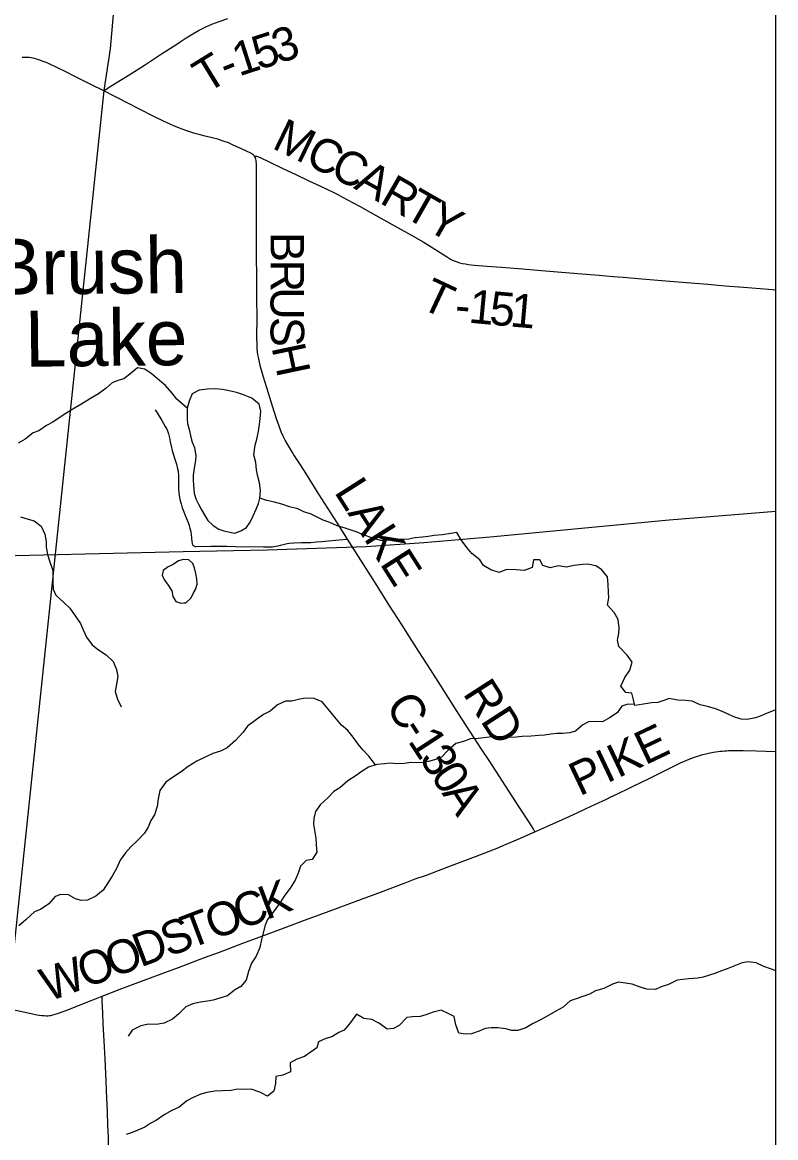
# Model space of a CAD drawing. Extents: x 0 to 1101, y 0 to 440.
# Drawn here: x 849.653 to 850.926, y 370.612 to 372.497 of the extents above; entities that cross this region are included whole.
import ezdxf

# ---------------------------------------------------------------- set-up
doc = ezdxf.new("R2010")
doc.units = 0
for name, color, linetype in [('GM_X_County_Road', 7, 'Continuous'), ('GM_X_County_Road_Text', 7, 'Continuous'), ('GM_X_Minor_Lake', 7, 'Continuous'), ('GM_X_Minor_Lake_Text', 7, 'Continuous'), ('GM_X_Minor_River', 7, 'Continuous'), ('GM_X_Rail_Line', 7, 'Continuous'), ('GM_X_Township', 7, 'Continuous'), ('GM_X_Township_Road', 7, 'Continuous'), ('GM_X_Township_Road_Text', 7, 'Continuous'), ('SH_Cut_Line', 7, 'Continuous')]:
    doc.layers.add(name, color=color, linetype=linetype)

msp = doc.modelspace()

# ---------------------------------------------------------------- linework, layer by layer
at = {"layer": 'GM_X_County_Road'}
msp.add_lwpolyline([(850.9258, 368.899), (850.9258, 375.8797), (850.1463, 375.9688), (850.1084, 375.659), (850.0881, 375.4017), (850.0422, 374.8961), (850.0054, 374.4861), (849.9545, 374.031), (849.8439, 372.9428), (849.801, 372.4523), (849.7903, 372.3822), (849.6279, 370.8315), (849.4693, 369.1354), (849.458, 369.0211), (849.8405, 368.9951), (850.2763, 368.9519), (850.8932, 368.9025)], close=True, dxfattribs=at)
for points in [[(849.7905, 372.3817), (849.7685, 372.3921), (849.7436, 372.4049), (849.7241, 372.4146), (849.7146, 372.4193), (849.6961, 372.428), (849.6851, 372.4325), (849.6808, 372.434), (849.6768, 372.4353), (849.6738, 372.4361), (849.6707, 372.4368), (849.6677, 372.4373), (849.6644, 372.4377), (849.6615, 372.4379), (849.6587, 372.438), (849.6559, 372.4379), (849.6525, 372.4376)], [(850.0449, 372.2712), (850.0441, 372.2723), (850.0434, 372.2732), (850.0424, 372.274), (850.0409, 372.275), (850.039, 372.276), (850.0315, 372.2794), (850.023, 372.2833), (850.009, 372.2899), (850.001, 372.2934), (849.9922, 372.2967), (849.9833, 372.2996), (849.9737, 372.3022), (849.9616, 372.3051), (849.9532, 372.3072), (849.9442, 372.3097), (849.9342, 372.3129), (849.9214, 372.3175), (849.9087, 372.3225), (849.8984, 372.3269), (849.89, 372.3309), (849.8772, 372.3372), (849.8484, 372.3518), (849.8335, 372.3593), (849.8103, 372.3714), (849.7905, 372.3817)], [(850.2022, 371.6241), (850.1842, 371.6527), (850.1539, 371.7002), (850.1317, 371.7357), (850.1239, 371.7476), (850.1151, 371.7611), (850.1118, 371.7664), (850.1092, 371.7706), (850.104, 371.779), (850.1007, 371.7843), (850.0968, 371.7913), (850.0936, 371.798), (850.0903, 371.8053), (850.0866, 371.8151), (850.0824, 371.8275), (850.0756, 371.8487), (850.0688, 371.8708), (850.0605, 371.8978), (850.0548, 371.9171), (850.0527, 371.9258), (850.0517, 371.9312), (850.0509, 371.9361), (850.0503, 371.9403), (850.0497, 371.9456), (850.0495, 371.9503), (850.0493, 371.956), (850.0491, 371.9615), (850.0489, 371.9692), (850.0493, 371.9947), (850.0488, 372.0351), (850.049, 372.0668), (850.0486, 372.1028), (850.0487, 372.1252), (850.0485, 372.1929), (850.0482, 372.2526), (850.0482, 372.2588), (850.048, 372.2617), (850.0478, 372.2639), (850.0473, 372.2659), (850.0468, 372.2677), (850.046, 372.2696), (850.0449, 372.2712)], [(850.5187, 371.1292), (850.5159, 371.1348), (850.5132, 371.1396), (850.5106, 371.1438), (850.4918, 371.1723), (850.4415, 371.2497), (850.4289, 371.269), (850.3902, 371.3282), (850.3596, 371.3772), (850.3424, 371.4038), (850.3229, 371.4341), (850.3072, 371.4587), (850.2945, 371.4785), (850.2729, 371.5126), (850.2523, 371.5451), (850.2416, 371.5619), (850.2286, 371.5824), (850.2169, 371.6007), (850.2022, 371.6241)], [(850.5187, 371.1292), (850.5388, 371.1385), (850.5656, 371.1502), (850.578, 371.1559), (850.5904, 371.1617), (850.6056, 371.1687), (850.6203, 371.1755), (850.6399, 371.1847), (850.6472, 371.1882), (850.6561, 371.1926), (850.6813, 371.2047), (850.6992, 371.2134), (850.7142, 371.2207), (850.7492, 371.2382), (850.7651, 371.2457), (850.7759, 371.2505), (850.7798, 371.2521), (850.7887, 371.2555), (850.7917, 371.2565), (850.7992, 371.2588), (850.8028, 371.2598), (850.8079, 371.2612), (850.8123, 371.2622), (850.8208, 371.2639), (850.8242, 371.2644), (850.8287, 371.265), (850.8316, 371.2654), (850.8353, 371.2658), (850.8392, 371.2661), (850.8425, 371.2664), (850.8463, 371.2666), (850.8555, 371.2669), (850.8709, 371.2669), (850.8931, 371.2662), (850.9258, 371.2648)], [(849.7876, 370.8515), (849.8165, 370.8627), (849.8343, 370.8695), (849.8933, 370.8916), (849.9166, 370.9003), (849.9607, 370.9168), (849.9857, 370.9261), (850.0252, 370.9409), (850.0531, 370.9514), (850.0925, 370.9662), (850.1295, 370.9801), (850.1434, 370.9852), (850.1817, 370.9992), (850.2151, 371.0115), (850.2537, 371.0259), (850.2836, 371.0371), (850.2997, 371.0431), (850.3168, 371.0497), (850.3357, 371.0563), (850.3735, 371.0705), (850.4185, 371.0875), (850.4402, 371.0962), (850.4578, 371.1031), (850.4666, 371.1068), (850.4906, 371.1169), (850.5151, 371.1276), (850.5187, 371.1292)], [(849.6282, 370.831), (849.6628, 370.8234), (849.6773, 370.8202), (849.6812, 370.8195), (849.6858, 370.819), (849.6897, 370.8187), (849.6932, 370.8186), (849.6958, 370.8186), (849.6986, 370.8188), (849.7008, 370.8191), (849.7028, 370.8195), (849.7066, 370.8205), (849.714, 370.8228), (849.7297, 370.8286), (849.7643, 370.8425), (849.7765, 370.8473), (849.7876, 370.8515)], [(849.7989, 370.5854), (849.7981, 370.6133), (849.7974, 370.6332), (849.7966, 370.6568), (849.7958, 370.6785), (849.7945, 370.7077), (849.7927, 370.7455), (849.7909, 370.7759), (849.7894, 370.8051), (849.7887, 370.8231), (849.7879, 370.8442), (849.7876, 370.8515)]]:
    msp.add_lwpolyline(points, dxfattribs=at)
at = {"layer": 'GM_X_Minor_Lake'}
for points in [[(850.0541, 371.6932), (850.0554, 371.706), (850.0533, 371.7193), (850.0509, 371.73), (850.0484, 371.741), (850.0471, 371.7535), (850.0439, 371.7664), (850.0464, 371.7827), (850.0492, 371.7928), (850.0517, 371.8064), (850.0534, 371.8174), (850.0547, 371.8276), (850.0557, 371.8401), (850.0529, 371.8522), (850.0405, 371.8623), (850.0263, 371.8678), (850.0146, 371.8718), (850.0025, 371.8743), (849.9908, 371.8767), (849.9788, 371.8777), (849.9655, 371.8772), (849.9515, 371.8755), (849.9397, 371.8693), (849.9345, 371.8569), (849.931, 371.8452)], [(849.931, 371.8452), (849.9312, 371.8365), (849.9314, 371.827), (849.932, 371.8191), (849.9345, 371.8092), (849.9381, 371.794), (849.9399, 371.7879), (849.9435, 371.7787), (849.9449, 371.7715), (849.9459, 371.7658), (849.9454, 371.7567), (849.9437, 371.7473), (849.9425, 371.7397), (849.9416, 371.7318), (849.9415, 371.7235), (849.9417, 371.7159), (849.9423, 371.7087), (849.943, 371.7019), (849.9462, 371.692), (849.9502, 371.6832), (849.955, 371.6744), (849.9609, 371.6641), (849.9664, 371.6556), (849.975, 371.6468), (849.9847, 371.6409), (849.993, 371.6378), (850.0032, 371.6357), (850.0119, 371.634), (850.0221, 371.638), (850.0313, 371.6435), (850.0379, 371.6525), (850.0426, 371.6634), (850.0481, 371.6747), (850.0516, 371.6841), (850.0541, 371.6932)], [(849.934, 371.5891), (849.9249, 371.5897), (849.9165, 371.5871), (849.9074, 371.5812), (849.8994, 371.5772), (849.8906, 371.5709), (849.8889, 371.5626), (849.8937, 371.5538), (849.8989, 371.5462), (849.9055, 371.5366), (849.9069, 371.5271), (849.9124, 371.5183), (849.9207, 371.5155), (849.9263, 371.5162)], [(849.9263, 371.5162), (849.929, 371.5165), (849.9382, 371.5247), (849.9414, 371.5322), (849.9456, 371.5389), (849.9481, 371.548), (849.9478, 371.5567), (849.9461, 371.5658), (849.9436, 371.5753), (849.9411, 371.5829), (849.934, 371.5891)]]:
    msp.add_lwpolyline(points, dxfattribs=at)
at = {"layer": 'GM_X_Minor_River'}
for points in [[(850.5271, 371.589), (850.5168, 371.5891), (850.514, 371.5759), (850.5007, 371.5708), (850.4874, 371.5722), (850.4708, 371.5729), (850.4586, 371.5674), (850.4447, 371.5718), (850.4323, 371.5792), (850.4261, 371.5892), (850.4122, 371.5996), (850.4041, 371.61), (850.3945, 371.623), (850.3871, 371.6349), (850.3769, 371.6332), (850.3628, 371.6311), (850.3484, 371.6299), (850.3386, 371.6285), (850.3291, 371.6275), (850.3162, 371.6259), (850.3056, 371.6241), (850.2908, 371.6233), (850.2783, 371.6227), (850.2677, 371.6214), (850.2579, 371.6219), (850.2436, 371.6263), (850.2301, 371.6307), (850.2188, 371.6355), (850.1985, 371.6426), (850.1849, 371.6463), (850.1725, 371.6518), (850.1609, 371.6561), (850.1507, 371.6608), (850.1406, 371.6659), (850.1282, 371.6703), (850.1181, 371.6754), (850.1041, 371.6787), (850.091, 371.6831), (850.0789, 371.6863), (850.0657, 371.6892), (850.0541, 371.6932), (850.0554, 371.706), (850.0533, 371.7193), (850.0509, 371.73), (850.0484, 371.741), (850.0471, 371.7535), (850.0439, 371.7664), (850.0464, 371.7827), (850.0492, 371.7928), (850.0517, 371.8064), (850.0534, 371.8174), (850.0547, 371.8276), (850.0557, 371.8401), (850.0529, 371.8522), (850.0405, 371.8623), (850.0263, 371.8678), (850.0146, 371.8718), (850.0025, 371.8743), (849.9908, 371.8767), (849.9788, 371.8777), (849.9655, 371.8772), (849.9515, 371.8755), (849.9397, 371.8693), (849.9345, 371.8569), (849.931, 371.8452), (849.9138, 371.8602), (849.906, 371.8706), (849.8945, 371.8837), (849.8706, 371.9038), (849.8598, 371.9111), (849.8473, 371.9136), (849.8374, 371.9051), (849.8243, 371.8947), (849.8141, 371.8918), (849.8046, 371.8878), (849.7942, 371.8793), (849.7812, 371.8693), (849.7682, 371.8616), (849.7518, 371.8516), (849.7411, 371.8454), (849.7281, 371.8376), (849.7166, 371.8303), (849.704, 371.8218), (849.6933, 371.8159), (849.6807, 371.807), (849.6712, 371.8034), (849.6577, 371.7926), (849.6455, 371.786)], [(849.6496, 371.6617), (849.6627, 371.6577), (849.6729, 371.6549), (849.6845, 371.6456)], [(849.6845, 371.6456), (849.6907, 371.6326), (849.6928, 371.6197), (849.693, 371.6102), (849.6954, 371.5977), (849.6987, 371.5874), (849.7041, 371.5707), (849.7043, 371.5612), (849.7045, 371.5513), (849.7051, 371.5392), (849.7095, 371.5293), (849.7225, 371.5177), (849.7329, 371.5073), (849.7418, 371.4942), (849.751, 371.4812), (849.7554, 371.4709), (849.7609, 371.4583), (849.7705, 371.4456), (849.7813, 371.4371), (849.7944, 371.4286), (849.806, 371.4174), (849.8118, 371.4036), (849.8139, 371.3919), (849.8118, 371.3786), (849.8097, 371.3662), (849.8136, 371.3536), (849.8199, 371.3406)], [(850.9258, 371.3354), (850.9246, 371.3349), (850.9113, 371.3298), (850.9014, 371.3254), (850.8919, 371.3222), (850.8778, 371.319), (850.8676, 371.3195), (850.8552, 371.3239), (850.8454, 371.3282), (850.8342, 371.3334), (850.824, 371.3369), (850.8105, 371.3409), (850.7984, 371.3442), (850.7845, 371.3501), (850.7736, 371.3514), (850.7604, 371.352), (850.746, 371.3545), (850.7365, 371.3513), (850.7266, 371.348), (850.716, 371.3471), (850.7024, 371.345), (850.688, 371.3426), (850.6855, 371.3521), (850.6826, 371.3636), (850.6728, 371.3645), (850.6643, 371.3756), (850.671, 371.3899), (850.6791, 371.4023), (850.6831, 371.4158), (850.675, 371.4281), (850.6608, 371.4427), (850.6587, 371.453), (850.6608, 371.4647), (850.6614, 371.4742), (850.6597, 371.4879), (850.6527, 371.5001), (850.6416, 371.5124), (850.6436, 371.5245), (850.6434, 371.534), (850.6425, 371.5472), (850.6416, 371.5601), (850.6316, 371.5728), (850.6218, 371.579), (850.6086, 371.5819), (850.5992, 371.5809), (850.5848, 371.5793), (850.5722, 371.5768), (850.5587, 371.5786), (850.5446, 371.5754), (850.5322, 371.5794), (850.5271, 371.589)], [(850.2497, 371.2424), (850.238, 371.2574), (850.2283, 371.2678), (850.2202, 371.2774), (850.2117, 371.2893), (850.2028, 371.3008), (850.1923, 371.3097), (850.1808, 371.3231), (850.1708, 371.3354), (850.1593, 371.3489), (850.1458, 371.3548), (850.1314, 371.3554), (850.1215, 371.3533), (850.1079, 371.3501), (850.0973, 371.3499), (850.0839, 371.3437), (850.0717, 371.3333), (850.0602, 371.3274), (850.0484, 371.3193), (850.0334, 371.3078), (850.0257, 371.2977), (850.013, 371.2839), (849.9988, 371.2713), (849.9877, 371.2658), (849.9744, 371.2618), (849.9626, 371.2559), (849.9477, 371.249), (849.9332, 371.2398), (849.921, 371.2309), (849.9049, 371.2198), (849.895, 371.2135), (849.8853, 371.1989), (849.882, 371.1849), (849.8807, 371.1724), (849.8759, 371.1581), (849.8697, 371.1483), (849.8654, 371.137), (849.8588, 371.1265), (849.8476, 371.1146), (849.8361, 371.1038), (849.8272, 371.0941), (849.8179, 371.0813), (849.8124, 371.0685), (849.8046, 371.0546), (849.7984, 371.0449), (849.7891, 371.031), (849.7772, 371.0206), (849.7628, 371.0136), (849.7522, 371.0131), (849.7424, 371.0159), (849.7308, 371.0229), (849.7179, 371.0235), (849.7084, 371.0198), (849.6976, 371.0075), (849.6835, 370.9983), (849.6732, 370.9939), (849.6593, 370.9812), (849.6471, 370.9704)], [(850.6875, 371.3444), (850.6759, 371.3451), (850.666, 371.3415), (850.6579, 371.3306), (850.6449, 371.3221), (850.6331, 371.3151), (850.6232, 371.3157), (850.6096, 371.3151), (850.5997, 371.31), (850.5874, 371.2996), (850.5779, 371.2967), (850.5658, 371.2954), (850.556, 371.2956), (850.5457, 371.2942), (850.5351, 371.2929), (850.5256, 371.2919), (850.5124, 371.291), (850.4976, 371.2905), (850.4874, 371.2895), (850.4734, 371.289), (850.4605, 371.29), (850.4503, 371.2902), (850.4371, 371.2889), (850.4231, 371.2872), (850.4102, 371.2863), (850.398, 371.2819), (850.3855, 371.2787), (850.3724, 371.2672), (850.3613, 371.2557), (850.351, 371.2513), (850.3415, 371.2488), (850.332, 371.2463), (850.3191, 371.2458), (850.3093, 371.2463), (850.2983, 371.245), (850.2854, 371.2441), (850.2745, 371.2454), (850.265, 371.2444), (850.2518, 371.2431), (850.2377, 371.2384), (850.227, 371.2318), (850.217, 371.2247), (850.2029, 371.2155), (850.1891, 371.2036), (850.1792, 371.1977), (850.1691, 371.1869), (850.1565, 371.1753), (850.148, 371.1637), (850.1455, 371.152), (850.1446, 371.1422), (850.147, 371.1289), (850.1488, 371.1186), (850.149, 371.1076), (850.1503, 371.0951), (850.1425, 371.0827), (850.1326, 371.0806), (850.123, 371.0713), (850.1191, 371.0596), (850.1136, 371.0479), (850.1054, 371.0344), (850.0961, 371.0221), (850.0887, 371.0101), (850.0783, 370.9958), (850.0671, 370.9812), (850.0632, 370.9714), (850.0567, 370.9473), (850.0539, 370.9341), (850.0479, 370.9194), (850.0398, 370.9074), (850.035, 370.8934), (850.031, 370.8787), (850.0218, 370.8682), (850.0115, 370.862), (849.9996, 370.8523), (849.9882, 370.8487), (849.9753, 370.8451), (849.9658, 370.8434), (849.9536, 370.8413), (849.9407, 370.8385), (849.9289, 370.8338), (849.9174, 370.8218), (849.9067, 370.8129), (849.8922, 370.8059), (849.8789, 370.8035), (849.8657, 370.8045), (849.8531, 370.8017), (849.8386, 370.7943), (849.8317, 370.7838)], [(850.9258, 370.8942), (850.9186, 370.8971), (850.9059, 370.9015), (850.8927, 370.9078), (850.8791, 370.9099), (850.8689, 370.9078), (850.8548, 370.9024), (850.8438, 370.8976), (850.8327, 370.8936), (850.8232, 370.89), (850.8034, 370.8835), (850.794, 370.8818), (850.7784, 370.8809), (850.7686, 370.8795), (850.7591, 370.8786), (850.7446, 370.8716), (850.7321, 370.8676), (850.7226, 370.8629), (850.7078, 370.8635), (850.6965, 370.8667), (850.683, 370.8719), (850.672, 370.8736), (850.66, 370.8753), (850.6501, 370.8717), (850.6352, 370.8647), (850.6211, 370.8604), (850.6112, 370.8549), (850.5884, 370.8469), (850.5785, 370.8437), (850.5666, 370.8333), (850.554, 370.8263), (850.5395, 370.8178), (850.5292, 370.8119), (850.5151, 370.8046), (850.5036, 370.7979), (850.4903, 370.7936), (850.4798, 370.7938), (850.4696, 370.7962), (850.456, 370.798), (850.445, 370.7982), (850.4348, 370.7968), (850.4249, 370.7924), (850.4116, 370.7881), (850.4017, 370.7875), (850.3904, 370.7892), (850.385, 370.803), (850.3826, 370.8174), (850.3724, 370.8221), (850.3604, 370.8277), (850.3467, 370.8245), (850.3346, 370.8198), (850.3251, 370.8173), (850.3118, 370.8167), (850.3023, 370.8157), (850.2896, 370.8023), (850.2797, 370.7968), (850.2691, 370.7958), (850.2564, 370.8055), (850.2433, 370.8122), (850.2297, 370.8139), (850.2173, 370.8213), (850.2073, 370.8071), (850.1968, 370.794), (850.1873, 370.79), (850.1755, 370.783), (850.1656, 370.7801), (850.1534, 370.7743), (850.1502, 370.7641), (850.1391, 370.7563), (850.1296, 370.7496), (850.1166, 370.7449), (850.1055, 370.7387), (850.1057, 370.7239), (850.0927, 370.718)], [(850.0927, 370.718), (850.081, 370.7156), (850.0804, 370.7038), (850.0779, 370.6913), (850.0672, 370.6824), (850.0541, 370.6891), (850.0394, 370.6946), (850.0292, 370.6941), (850.0159, 370.6943), (850.0057, 370.6922), (849.9913, 370.6917), (849.9781, 370.6911), (849.9644, 370.6887), (849.9542, 370.6858), (849.9412, 370.6804), (849.9309, 370.6745), (849.9175, 370.6641), (849.9053, 370.6582), (849.8923, 370.6508), (849.8797, 370.6423), (849.8698, 370.6368), (849.8595, 370.6301), (849.848, 370.625), (849.8385, 370.621), (849.8282, 370.6181)]]:
    msp.add_lwpolyline(points, dxfattribs=at)
at = {"layer": 'GM_X_Rail_Line'}
msp.add_lwpolyline([(846.8234, 372.0596), (847.2573, 371.9407), (847.6801, 371.8252), (848.3834, 371.6298), (848.4916, 371.6028), (848.5504, 371.5906), (848.5946, 371.5837), (848.6353, 371.5818), (849.1682, 371.5851), (849.9247, 371.6029), (850.0666, 371.6057), (850.2337, 371.6116), (850.331, 371.6183), (850.4435, 371.6276), (850.7459, 371.6566), (850.9258, 371.6712)], dxfattribs=at)
at = {"layer": 'GM_X_Township'}
msp.add_lwpolyline([(849.9545, 374.031), (849.8439, 372.9428), (849.801, 372.4523), (849.7903, 372.3822), (849.6279, 370.8315), (849.4693, 369.1354), (849.458, 369.0211), (849.1756, 369.0468), (848.9835, 369.0702), (848.1881, 369.1294), (847.2656, 369.2256), (846.5466, 369.2884), (846.0672, 369.3302), (844.8955, 369.3794), (844.7671, 369.3901), (844.7764, 369.459), (844.8107, 369.7452), (844.9343, 370.7914), (845.2, 372.8166), (845.355, 374.0482)], dxfattribs=at)
at = {"layer": 'GM_X_Township_Road'}
for points in [[(849.7905, 372.3817), (849.7997, 372.3875), (849.8112, 372.3948), (849.8317, 372.4077), (849.8589, 372.425), (849.8881, 372.4439), (849.912, 372.4595), (849.9194, 372.4642), (849.9298, 372.4709), (849.9382, 372.4763), (849.9506, 372.4835), (849.9617, 372.4893), (849.9731, 372.4943), (849.9853, 372.4989), (850, 372.5038)], [(850.0449, 372.2712), (850.0461, 372.2713), (850.0473, 372.2713), (850.0492, 372.2709), (850.0512, 372.2701), (850.0544, 372.2686), (850.0711, 372.2608), (850.0919, 372.2508), (850.1149, 372.24), (850.1368, 372.2296), (850.1554, 372.2209), (850.1789, 372.2096), (850.1861, 372.2061), (850.1939, 372.2021), (850.2108, 372.193), (850.2238, 372.1858), (850.2445, 372.1744), (850.283, 372.1529), (850.3095, 372.1379), (850.33, 372.1262), (850.339, 372.1207), (850.3542, 372.111), (850.3693, 372.1013), (850.3764, 372.0971), (850.3794, 372.0955), (850.3839, 372.0936), (850.3873, 372.0923), (850.3916, 372.0909), (850.3965, 372.0898), (850.4016, 372.0889), (850.4062, 372.0883), (850.4168, 372.0872), (850.4379, 372.0855), (850.4626, 372.0835), (850.4911, 372.0811), (850.5369, 372.0774), (850.5704, 372.0746), (850.6125, 372.0711), (850.6273, 372.0698), (850.6509, 372.0679), (850.6682, 372.0666), (850.6998, 372.0639), (850.7401, 372.0606), (850.789, 372.0565), (850.8113, 372.0546), (850.8404, 372.0521), (850.8713, 372.0496), (850.9135, 372.0463), (850.9258, 372.0454)], [(849.8772, 371.8427), (849.8803, 371.8373), (849.8882, 371.8247), (849.8942, 371.8145), (849.8962, 371.8107), (849.8979, 371.8067), (849.8995, 371.802), (849.9012, 371.7954), (849.9027, 371.7881), (849.9046, 371.779), (849.9053, 371.7766), (849.906, 371.7735), (849.9068, 371.7705), (849.9097, 371.761), (849.913, 371.7504), (849.9152, 371.7426), (849.9159, 371.7389), (849.9163, 371.7366), (849.9165, 371.7334), (849.9165, 371.7278), (849.9164, 371.7166), (849.9166, 371.7092), (849.9172, 371.7024), (849.9184, 371.6944), (849.9194, 371.6889), (849.921, 371.6835), (849.923, 371.677), (849.9245, 371.6729), (849.9286, 371.6626), (849.9327, 371.6521), (849.9344, 371.6468), (849.9357, 371.6427), (849.9372, 371.6361), (849.9379, 371.6318), (849.9384, 371.6263), (849.9392, 371.6196), (849.9396, 371.617), (849.94, 371.6158), (849.9405, 371.6149), (849.9411, 371.6139), (849.9418, 371.6131), (849.9427, 371.6124), (849.9436, 371.6119), (849.9445, 371.6115), (849.9458, 371.6113), (849.971, 371.6119), (849.9797, 371.6121), (849.9853, 371.612), (849.9928, 371.6119), (849.9984, 371.6118), (850.0131, 371.6114), (850.0605, 371.611), (850.0711, 371.6108), (850.0754, 371.6111), (850.0809, 371.6119), (850.0852, 371.6126), (850.0888, 371.6135), (850.0978, 371.6159), (850.1003, 371.6164), (850.1039, 371.617), (850.1114, 371.6175), (850.1244, 371.618), (850.1401, 371.6185), (850.1501, 371.6193), (850.1589, 371.6201), (850.1882, 371.6226), (850.2022, 371.6241)]]:
    msp.add_lwpolyline(points, dxfattribs=at)
at = {"layer": 'SH_Cut_Line'}
msp.add_lwpolyline([(837.3258, 368.3059), (850.9258, 368.3059), (850.9258, 375.8797), (850.1463, 375.9688), (849.9034, 375.9956), (849.0627, 376.0925), (847.7946, 376.221), (847.4662, 376.2566), (846.6778, 376.3437), (845.8289, 376.4273), (845.6523, 376.4464), (845.5612, 376.461), (845.4182, 376.4736), (844.4941, 376.5699), (843.7743, 376.6401)], dxfattribs=at)

# ---------------------------------------------------------------- texts
at = {"layer": 'GM_X_County_Road_Text'}
for s, height, rotation, p in [('B', 0.0568, 270, (850.0721, 372.1429)), ('R', 0.0568, 269.9991, (850.0721, 372.0962)), ('U', 0.0568, 270.0018, (850.0721, 372.0496)), ('S', 0.0568, 270.1792, (850.0721, 371.9994)), ('H', 0.0568, 281.9017, (850.0736, 371.9484)), ('LAKE', 0.05682, 302.4684, (850.1787, 371.7039)), ('RD', 0.05682, 302.7352, (850.396, 371.3633)), ('C', 0.0568, 302.3033, (850.2653, 371.3426)), ('1', 0.0568, 303.0534, (850.3033, 371.2829)), ('-', 0.0568, 302.9202, (850.2905, 371.3026)), ('PIKE', 0.05682, 25.3293, (850.5944, 371.189)), ('3', 0.0568, 303.0938, (850.3224, 371.2535)), ('0', 0.0568, 303.1203, (850.3415, 371.2242)), ('A', 0.0568, 303.1071, (850.3607, 371.1949)), ('K', 0.0568, 20.7511, (850.0655, 370.9801)), ('C', 0.0568, 20.6558, (850.0217, 370.9636)), ('O', 0.0568, 20.6541, (849.9749, 370.946)), ('S', 0.0568, 20.6517, (849.8993, 370.9174)), ('T', 0.0568, 20.6573, (849.9351, 370.931)), ('D', 0.0568, 20.656, (849.8525, 370.8998)), ('O', 0.0568, 20.6541, (849.8057, 370.8822)), ('O', 0.0568, 20.6594, (849.7589, 370.8645)), ('W', 0.0568, 20.0379, (849.6964, 370.8417))]:
    msp.add_text(s, height=height, rotation=rotation, dxfattribs=at).set_placement(p)
at = {"layer": 'GM_X_Minor_Lake_Text'}
for s, rotation, p in [('Brush', 0.6111, (849.6005, 372.0366)), ('Lake', 0.6104, (849.6576, 371.9152))]:
    msp.add_text(s, height=0.0947, rotation=rotation, dxfattribs=at).set_placement(p)
at = {"layer": 'GM_X_Township_Road_Text'}
for s, rotation, p in [('3', 17.8392, (850.0853, 372.4272)), ('5', 17.8557, (850.052, 372.4164)), ('1', 17.9215, (850.0187, 372.4057)), ('T', 31.5775, (849.9641, 372.3762)), ('-', 21.8507, (849.9981, 372.3973)), ('M', 334.1628, (850.0727, 372.2855)), ('C', 334.0965, (850.1282, 372.2587)), ('C', 332.8135, (850.1699, 372.2384)), ('A', 330.8569, (850.211, 372.2174)), ('R', 330.2024, (850.2545, 372.1931)), ('T', 330.1998, (850.295, 372.1699)), ('Y', 330.2548, (850.3319, 372.1488)), ('T', 334.8169, (850.3228, 372.0156)), ('1', 354.6845, (850.4056, 371.9899)), ('5', 354.8925, (850.4407, 371.9867)), ('1', 354.972, (850.4756, 371.9835)), ('-', 355.2298, (850.3825, 371.9919))]:
    msp.add_text(s, height=0.0568, rotation=rotation, dxfattribs=at).set_placement(p)

doc.saveas('drawing.dxf')
